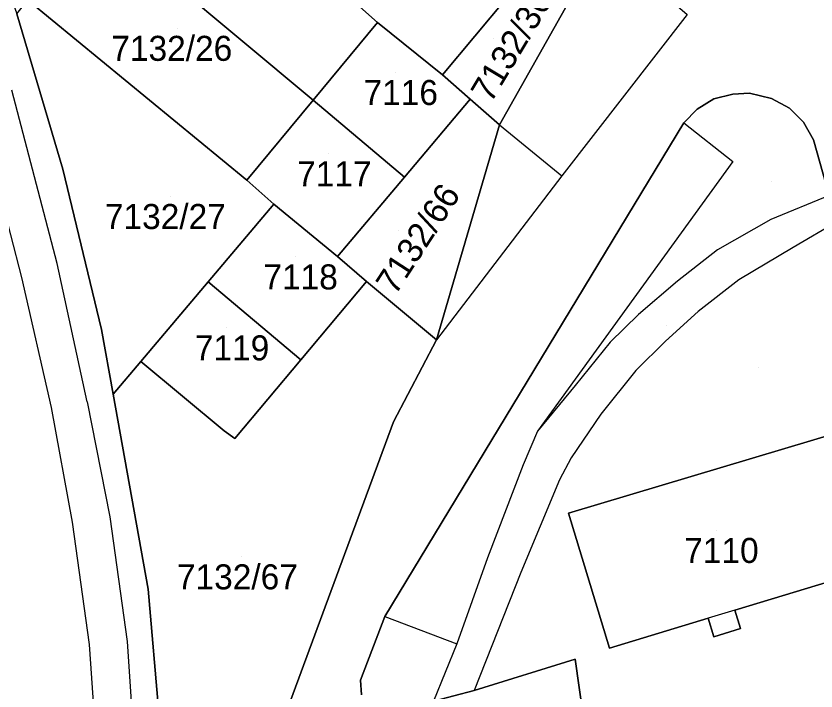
# Model space of a CAD drawing. Extents: x -266199 to -261993, y -1239047 to -1235108.
# Drawn here: x -263488.3 to -263424.4, y -1236263.2 to -1236209.3 of the extents above; entities that cross this region are included whole.
import ezdxf

# ---------------------------------------------------------------- set-up
doc = ezdxf.new("R2010")
doc.units = 0
for name, color, linetype in [('body_kn', 7, 'Continuous'), ('kladpar_druhypozemkov', 7, 'Continuous'), ('kladpar_hranice', 7, 'Continuous'), ('kladpar_parcelnecisla', 7, 'Continuous'), ('kladpar_plochy', 7, 'Continuous'), ('zappar_hrandruhpozemk', 7, 'Continuous')]:
    doc.layers.add(name, color=color, linetype=linetype)

msp = doc.modelspace()

# ---------------------------------------------------------------- linework, layer by layer
at = {"layer": 'body_kn'}
for p, q in [((-263459.45, -1236209.79), (-263459.45, -1236209.79)), ((-263459.45, -1236209.79), (-263459.45, -1236209.79)), ((-263454.25, -1236213.97), (-263454.25, -1236213.97)), ((-263431.06, -1236215.51), (-263431.06, -1236215.51)), ((-263429.71, -1236215.43), (-263429.71, -1236215.43)), ((-263464.59, -1236216), (-263464.59, -1236216)), ((-263464.59, -1236216), (-263464.59, -1236216)), ((-263452.04, -1236215.92), (-263452.04, -1236215.92)), ((-263452.04, -1236215.92), (-263452.04, -1236215.92)), ((-263432.58, -1236215.9), (-263432.58, -1236215.9)), ((-263427.96, -1236215.86), (-263427.96, -1236215.86)), ((-263433.91, -1236216.71), (-263433.91, -1236216.71)), ((-263426.52, -1236216.64), (-263426.52, -1236216.64)), ((-263449.71, -1236217.97), (-263449.71, -1236217.97)), ((-263449.71, -1236217.97), (-263449.71, -1236217.97)), ((-263434.97, -1236217.82), (-263434.97, -1236217.82)), ((-263434.97, -1236217.82), (-263434.97, -1236217.82)), ((-263425.4, -1236217.77), (-263425.4, -1236217.77)), ((-263424.6, -1236219.17), (-263424.6, -1236219.17)), ((-263431.05, -1236220.9), (-263431.05, -1236220.9)), ((-263484.59, -1236221.51), (-263484.59, -1236221.51)), ((-263469.89, -1236222.39), (-263469.89, -1236222.39)), ((-263457.29, -1236222.16), (-263457.29, -1236222.16)), ((-263444.72, -1236222.06), (-263444.72, -1236222.06)), ((-263444.72, -1236222.06), (-263444.72, -1236222.06)), ((-263467.73, -1236224.32), (-263467.73, -1236224.32)), ((-263467.73, -1236224.32), (-263467.73, -1236224.32)), ((-263428.01, -1236225.54), (-263428.01, -1236225.54)), ((-263432.28, -1236227.96), (-263432.28, -1236227.96)), ((-263426.23, -1236227.77), (-263426.23, -1236227.77)), ((-263462.63, -1236228.49), (-263462.63, -1236228.49)), ((-263485.05, -1236229.06), (-263485.05, -1236229.06)), ((-263487.87, -1236230.17), (-263487.87, -1236230.17)), ((-263472.97, -1236230.52), (-263472.97, -1236230.52)), ((-263472.97, -1236230.52), (-263472.97, -1236230.52)), ((-263460.32, -1236230.5), (-263460.32, -1236230.5)), ((-263435.48, -1236230.46), (-263435.48, -1236230.46)), ((-263430.58, -1236230.35), (-263430.58, -1236230.35)), ((-263438.58, -1236233.13), (-263438.58, -1236233.13)), ((-263433.83, -1236232.88), (-263433.83, -1236232.88)), ((-263481.5, -1236234.32), (-263481.5, -1236234.32)), ((-263454.73, -1236235.17), (-263454.73, -1236235.17)), ((-263454.73, -1236235.17), (-263454.73, -1236235.17)), ((-263440.85, -1236235.34), (-263440.85, -1236235.34)), ((-263436.43, -1236235.26), (-263436.43, -1236235.26)), ((-263478.36, -1236236.9), (-263478.36, -1236236.9)), ((-263465.57, -1236236.75), (-263465.57, -1236236.75)), ((-263438.79, -1236237.6), (-263438.79, -1236237.6)), ((-263443.65, -1236238.82), (-263443.65, -1236238.82)), ((-263480.57, -1236239.51), (-263480.57, -1236239.51)), ((-263482.64, -1236240.12), (-263482.64, -1236240.12)), ((-263485.51, -1236240.56), (-263485.51, -1236240.56)), ((-263441.61, -1236241.11), (-263441.61, -1236241.11)), ((-263458.16, -1236241.72), (-263458.16, -1236241.72)), ((-263471.7, -1236242.44), (-263471.7, -1236242.44)), ((-263446.65, -1236242.47), (-263446.65, -1236242.47)), ((-263446.65, -1236242.47), (-263446.65, -1236242.47)), ((-263470.85, -1236243.05), (-263470.85, -1236243.05)), ((-263424.58, -1236243.16), (-263424.58, -1236243.16)), ((-263443.98, -1236244.59), (-263443.98, -1236244.59)), ((-263447.81, -1236245.16), (-263447.81, -1236245.16)), ((-263444.9, -1236246.35), (-263444.9, -1236246.35)), ((-263480.84, -1236249.31), (-263480.84, -1236249.31)), ((-263444.17, -1236249), (-263444.17, -1236249)), ((-263483.81, -1236249.74), (-263483.81, -1236249.74)), ((-263450.66, -1236252.57), (-263450.66, -1236252.57)), ((-263447.99, -1236253.75), (-263447.99, -1236253.75)), ((-263477.77, -1236255.09), (-263477.77, -1236255.09)), ((-263430.9, -1236256.76), (-263430.9, -1236256.76)), ((-263430.9, -1236256.76), (-263430.9, -1236256.76)), ((-263458.86, -1236257.26), (-263458.86, -1236257.26)), ((-263458.86, -1236257.26), (-263458.86, -1236257.26)), ((-263433.01, -1236257.4), (-263433.01, -1236257.4)), ((-263430.43, -1236258.24), (-263430.43, -1236258.24)), ((-263432.56, -1236258.89), (-263432.56, -1236258.89)), ((-263482.47, -1236259.51), (-263482.47, -1236259.51)), ((-263479.45, -1236259.27), (-263479.45, -1236259.27)), ((-263453.1, -1236259.45), (-263453.1, -1236259.45)), ((-263453.1, -1236259.45), (-263453.1, -1236259.45)), ((-263440.92, -1236259.8), (-263440.92, -1236259.8)), ((-263440.92, -1236259.8), (-263440.92, -1236259.8)), ((-263443.64, -1236260.69), (-263443.64, -1236260.69)), ((-263460.81, -1236262.37), (-263460.81, -1236262.37)), ((-263451.71, -1236263.19), (-263451.71, -1236263.19))]:
    msp.add_line(p, q, dxfattribs=at)
at = {"layer": 'kladpar_druhypozemkov'}
for p, q in [((-263475.39, -1236210.26), (-263475.39, -1236210.26)), ((-263450.15, -1236211.07), (-263450.15, -1236211.07)), ((-263458.03, -1236213.79), (-263458.03, -1236213.79)), ((-263463.38, -1236220.28), (-263463.38, -1236220.28)), ((-263428, -1236222.51), (-263428, -1236222.51)), ((-263475.95, -1236223.7), (-263475.95, -1236223.7)), ((-263457.78, -1236226.4), (-263457.78, -1236226.4)), ((-263466.01, -1236228.53), (-263466.01, -1236228.53)), ((-263436.33, -1236234.01), (-263436.33, -1236234.01)), ((-263471.51, -1236234.2), (-263471.51, -1236234.2)), ((-263429.03, -1236237.39), (-263429.03, -1236237.39)), ((-263432.37, -1236250.39), (-263432.37, -1236250.39)), ((-263470.28, -1236252.5), (-263470.28, -1236252.5))]:
    msp.add_line(p, q, dxfattribs=at)
at = {"layer": 'kladpar_hranice'}
for p, q in [((-263452.04, -1236215.92), (-263449.71, -1236217.97)), ((-263449.71, -1236217.97), (-263454.73, -1236235.17))]:
    msp.add_line(p, q, dxfattribs=at)
for points in [[(-263522.26, -1236142.75), (-263516.21, -1236153.28), (-263514.62, -1236156.03), (-263512.07, -1236159.94), (-263511.06, -1236161.5), (-263508, -1236166.7), (-263505.14, -1236172.03), (-263501.79, -1236177.99), (-263500.21, -1236181.24), (-263498.9, -1236183.95), (-263497.65, -1236186.5), (-263496.56, -1236188.8), (-263492.22, -1236198.63), (-263490.17, -1236203.83), (-263488.26, -1236209.1), (-263484.59, -1236221.51), (-263481.5, -1236234.32), (-263480.57, -1236239.51), (-263477.77, -1236255.09), (-263476.89, -1236265.26)], [(-263430.4, -1236194.43), (-263426.52, -1236198.47), (-263427.94, -1236200.69), (-263421.46, -1236202.87), (-263421.59, -1236211.39), (-263418.56, -1236221.97), (-263417.65, -1236225.03), (-263413.09, -1236240.29), (-263419.04, -1236241.47), (-263422.7, -1236225.69), (-263423.35, -1236223.63), (-263424.6, -1236219.17), (-263425.4, -1236217.77), (-263426.52, -1236216.64), (-263427.96, -1236215.86), (-263429.71, -1236215.43), (-263431.06, -1236215.51), (-263432.58, -1236215.9), (-263433.91, -1236216.71), (-263434.97, -1236217.82), (-263458.86, -1236257.26), (-263460.81, -1236262.37), (-263460.72, -1236263.52)], [(-263477.28, -1236194.51), (-263476.85, -1236194.87), (-263461.59, -1236207.87), (-263459.45, -1236209.79), (-263464.59, -1236216), (-263481.76, -1236201.65), (-263482.3, -1236201.2), (-263480.02, -1236198.15), (-263477.69, -1236195.05), (-263477.28, -1236194.51)], [(-263482.3, -1236201.2), (-263481.76, -1236201.65), (-263464.59, -1236216), (-263469.89, -1236222.39), (-263487.4, -1236207.99), (-263482.3, -1236201.2)], [(-263456.31, -1236201.47), (-263449.09, -1236207.77), (-263454.25, -1236213.97), (-263459.45, -1236209.79), (-263461.59, -1236207.87), (-263458.89, -1236204.59), (-263456.31, -1236201.47)], [(-263449.71, -1236217.97), (-263452.04, -1236215.92), (-263454.25, -1236213.97), (-263449.09, -1236207.77), (-263443.78, -1236201.29)], [(-263441.43, -1236203.31), (-263441.59, -1236203.6), (-263449.71, -1236217.97)], [(-263454.73, -1236235.17), (-263449.71, -1236217.97), (-263441.59, -1236203.6)], [(-263487.4, -1236207.99), (-263469.89, -1236222.39), (-263467.73, -1236224.32), (-263472.97, -1236230.52), (-263478.36, -1236236.9), (-263480.57, -1236239.51), (-263481.5, -1236234.32), (-263484.59, -1236221.51), (-263488.26, -1236209.1), (-263487.4, -1236207.99)], [(-263459.45, -1236209.79), (-263454.25, -1236213.97), (-263452.04, -1236215.92), (-263457.29, -1236222.16), (-263464.59, -1236216), (-263459.45, -1236209.79)], [(-263460.72, -1236263.52), (-263460.81, -1236262.37), (-263458.86, -1236257.26), (-263434.97, -1236217.82), (-263433.91, -1236216.71), (-263432.58, -1236215.9), (-263431.06, -1236215.51), (-263429.71, -1236215.43), (-263427.96, -1236215.86), (-263426.52, -1236216.64), (-263425.4, -1236217.77), (-263424.6, -1236219.17), (-263423.35, -1236223.63)], [(-263464.59, -1236216), (-263457.29, -1236222.16), (-263462.63, -1236228.49), (-263467.73, -1236224.32), (-263469.89, -1236222.39), (-263464.59, -1236216)], [(-263454.73, -1236235.17), (-263460.32, -1236230.5), (-263462.63, -1236228.49), (-263457.29, -1236222.16), (-263452.04, -1236215.92)], [(-263467.73, -1236224.32), (-263462.63, -1236228.49), (-263460.32, -1236230.5), (-263465.57, -1236236.75), (-263472.97, -1236230.52), (-263467.73, -1236224.32)], [(-263471.83, -1236278.71), (-263472.56, -1236279.68), (-263474.68, -1236280.96), (-263476.37, -1236281.32), (-263476.89, -1236265.26), (-263477.77, -1236255.09), (-263480.57, -1236239.51), (-263478.36, -1236236.9), (-263471.7, -1236242.44), (-263470.85, -1236243.05), (-263465.57, -1236236.75), (-263460.32, -1236230.5), (-263454.73, -1236235.17), (-263458.16, -1236241.72), (-263471.83, -1236278.71)], [(-263472.97, -1236230.52), (-263465.57, -1236236.75), (-263470.85, -1236243.05), (-263471.7, -1236242.44), (-263478.36, -1236236.9), (-263472.97, -1236230.52)], [(-263471.83, -1236278.71), (-263458.16, -1236241.72), (-263454.73, -1236235.17)], [(-263440.92, -1236259.8), (-263444.17, -1236249), (-263424.58, -1236243.16), (-263419.63, -1236241.67), (-263419.04, -1236241.47), (-263413.09, -1236240.29), (-263410.23, -1236250.49), (-263421.31, -1236253.86), (-263430.9, -1236256.76), (-263430.43, -1236258.24), (-263432.56, -1236258.89), (-263433.01, -1236257.4), (-263440.92, -1236259.8)], [(-263419.63, -1236241.67), (-263424.58, -1236243.16), (-263444.17, -1236249), (-263440.92, -1236259.8), (-263433.01, -1236257.4), (-263432.56, -1236258.89), (-263430.43, -1236258.24), (-263430.9, -1236256.76), (-263421.31, -1236253.86)], [(-263454.97, -1236264.05), (-263451.71, -1236263.19), (-263443.64, -1236260.69), (-263441.39, -1236276.72)], [(-263441.39, -1236276.72), (-263443.64, -1236260.69), (-263451.71, -1236263.19), (-263454.97, -1236264.05)]]:
    msp.add_lwpolyline(points, dxfattribs=at)
at = {"layer": 'kladpar_plochy'}
for p, q in [((-263432.58, -1236215.9), (-263431.06, -1236215.51)), ((-263431.06, -1236215.51), (-263429.71, -1236215.43)), ((-263429.71, -1236215.43), (-263427.96, -1236215.86)), ((-263433.91, -1236216.71), (-263432.58, -1236215.9)), ((-263427.96, -1236215.86), (-263426.52, -1236216.64)), ((-263434.97, -1236217.82), (-263433.91, -1236216.71)), ((-263426.52, -1236216.64), (-263425.4, -1236217.77)), ((-263458.86, -1236257.26), (-263434.97, -1236217.82)), ((-263425.4, -1236217.77), (-263424.6, -1236219.17)), ((-263424.6, -1236219.17), (-263423.35, -1236223.63)), ((-263419.63, -1236241.67), (-263424.58, -1236243.16)), ((-263424.58, -1236243.16), (-263444.17, -1236249)), ((-263444.17, -1236249), (-263440.92, -1236259.8)), ((-263430.9, -1236256.76), (-263421.31, -1236253.86)), ((-263430.43, -1236258.24), (-263430.9, -1236256.76)), ((-263460.81, -1236262.37), (-263458.86, -1236257.26)), ((-263440.92, -1236259.8), (-263433.01, -1236257.4)), ((-263433.01, -1236257.4), (-263432.56, -1236258.89)), ((-263432.56, -1236258.89), (-263430.43, -1236258.24)), ((-263443.64, -1236260.69), (-263451.71, -1236263.19)), ((-263441.39, -1236276.72), (-263443.64, -1236260.69)), ((-263460.72, -1236263.52), (-263460.81, -1236262.37)), ((-263451.71, -1236263.19), (-263454.97, -1236264.05))]:
    msp.add_line(p, q, dxfattribs=at)
for points in [[(-263522.26, -1236142.75), (-263516.21, -1236153.28), (-263514.62, -1236156.03), (-263512.07, -1236159.94), (-263511.06, -1236161.5), (-263508, -1236166.7), (-263505.14, -1236172.03), (-263501.79, -1236177.99), (-263500.21, -1236181.24), (-263498.9, -1236183.95), (-263497.65, -1236186.5), (-263496.56, -1236188.8), (-263492.22, -1236198.63), (-263490.17, -1236203.83), (-263488.26, -1236209.1), (-263484.59, -1236221.51), (-263481.5, -1236234.32), (-263480.57, -1236239.51), (-263477.77, -1236255.09), (-263476.89, -1236265.26)], [(-263471.83, -1236278.71), (-263458.16, -1236241.72), (-263454.73, -1236235.17), (-263449.71, -1236217.97), (-263441.59, -1236203.6), (-263439.81, -1236205.03), (-263439.66, -1236204.86), (-263437.2, -1236202), (-263434.84, -1236199.25), (-263436.71, -1236197.71), (-263435.22, -1236196.36), (-263430.4, -1236194.43), (-263426.52, -1236198.47), (-263427.94, -1236200.69), (-263421.46, -1236202.87)], [(-263423.35, -1236223.63), (-263424.6, -1236219.17), (-263425.4, -1236217.77), (-263426.52, -1236216.64), (-263427.96, -1236215.86), (-263429.71, -1236215.43), (-263431.06, -1236215.51), (-263432.58, -1236215.9), (-263433.91, -1236216.71), (-263434.97, -1236217.82), (-263458.86, -1236257.26), (-263460.81, -1236262.37), (-263460.72, -1236263.52)], [(-263454.97, -1236264.05), (-263451.71, -1236263.19), (-263443.64, -1236260.69), (-263441.39, -1236276.72)]]:
    msp.add_lwpolyline(points, dxfattribs=at)
for points in [[(-263477.28, -1236194.51), (-263476.85, -1236194.87), (-263461.59, -1236207.87), (-263459.45, -1236209.79), (-263464.59, -1236216), (-263481.76, -1236201.65), (-263482.3, -1236201.2), (-263480.02, -1236198.15), (-263477.69, -1236195.05)], [(-263482.3, -1236201.2), (-263481.76, -1236201.65), (-263464.59, -1236216), (-263469.89, -1236222.39), (-263487.4, -1236207.99)], [(-263456.31, -1236201.47), (-263449.09, -1236207.77), (-263454.25, -1236213.97), (-263459.45, -1236209.79), (-263461.59, -1236207.87), (-263458.89, -1236204.59)], [(-263443.78, -1236201.29), (-263441.43, -1236203.31), (-263441.59, -1236203.6), (-263449.71, -1236217.97), (-263452.04, -1236215.92), (-263454.25, -1236213.97), (-263449.09, -1236207.77)], [(-263487.4, -1236207.99), (-263469.89, -1236222.39), (-263467.73, -1236224.32), (-263472.97, -1236230.52), (-263478.36, -1236236.9), (-263480.57, -1236239.51), (-263481.5, -1236234.32), (-263484.59, -1236221.51), (-263488.26, -1236209.1)], [(-263459.45, -1236209.79), (-263454.25, -1236213.97), (-263452.04, -1236215.92), (-263457.29, -1236222.16), (-263464.59, -1236216)], [(-263464.59, -1236216), (-263457.29, -1236222.16), (-263462.63, -1236228.49), (-263467.73, -1236224.32), (-263469.89, -1236222.39)], [(-263452.04, -1236215.92), (-263449.71, -1236217.97), (-263454.73, -1236235.17), (-263460.32, -1236230.5), (-263462.63, -1236228.49), (-263457.29, -1236222.16)], [(-263467.73, -1236224.32), (-263462.63, -1236228.49), (-263460.32, -1236230.5), (-263465.57, -1236236.75), (-263472.97, -1236230.52)], [(-263471.83, -1236278.71), (-263472.56, -1236279.68), (-263474.68, -1236280.96), (-263476.37, -1236281.32), (-263476.89, -1236265.26), (-263477.77, -1236255.09), (-263480.57, -1236239.51), (-263478.36, -1236236.9), (-263471.7, -1236242.44), (-263470.85, -1236243.05), (-263465.57, -1236236.75), (-263460.32, -1236230.5), (-263454.73, -1236235.17), (-263458.16, -1236241.72)], [(-263472.97, -1236230.52), (-263465.57, -1236236.75), (-263470.85, -1236243.05), (-263471.7, -1236242.44), (-263478.36, -1236236.9)], [(-263440.92, -1236259.8), (-263444.17, -1236249), (-263424.58, -1236243.16), (-263419.63, -1236241.67), (-263419.04, -1236241.47), (-263413.09, -1236240.29), (-263410.23, -1236250.49), (-263421.31, -1236253.86), (-263430.9, -1236256.76), (-263430.43, -1236258.24), (-263432.56, -1236258.89), (-263433.01, -1236257.4)]]:
    msp.add_lwpolyline(points, close=True, dxfattribs=at)
at = {"layer": 'zappar_hrandruhpozemk'}
for p, q in [((-263449.71, -1236217.97), (-263444.72, -1236222.06)), ((-263434.97, -1236217.82), (-263431.05, -1236220.9)), ((-263431.05, -1236220.9), (-263446.65, -1236242.47)), ((-263444.72, -1236222.06), (-263454.73, -1236235.17)), ((-263423.35, -1236223.63), (-263428.01, -1236225.54)), ((-263428.01, -1236225.54), (-263432.28, -1236227.96)), ((-263483.81, -1236249.74), (-263485.51, -1236240.56)), ((-263446.65, -1236242.47), (-263447.81, -1236245.16)), ((-263447.81, -1236245.16), (-263450.66, -1236252.57)), ((-263444.9, -1236246.35), (-263447.99, -1236253.75)), ((-263450.66, -1236252.57), (-263453.1, -1236259.45)), ((-263447.99, -1236253.75), (-263451.71, -1236263.19)), ((-263430.9, -1236256.76), (-263433.01, -1236257.4)), ((-263458.86, -1236257.26), (-263453.1, -1236259.45)), ((-263453.1, -1236259.45), (-263454.97, -1236264.05))]:
    msp.add_line(p, q, dxfattribs=at)
for points in [[(-263439.66, -1236204.86), (-263434.71, -1236209.15), (-263444.72, -1236222.06)], [(-263485.51, -1236240.56), (-263487.87, -1236230.17), (-263491.41, -1236216.53), (-263494.52, -1236206.91)], [(-263482.64, -1236240.12), (-263485.05, -1236229.06), (-263488.68, -1236215.21)], [(-263422.7, -1236225.69), (-263426.23, -1236227.77), (-263430.58, -1236230.35), (-263433.83, -1236232.88), (-263436.43, -1236235.26), (-263438.79, -1236237.6), (-263441.61, -1236241.11), (-263443.98, -1236244.59), (-263444.9, -1236246.35)], [(-263432.28, -1236227.96), (-263435.48, -1236230.46), (-263438.58, -1236233.13), (-263440.85, -1236235.34), (-263443.65, -1236238.82), (-263446.65, -1236242.47)], [(-263482.64, -1236240.12), (-263480.84, -1236249.31), (-263479.45, -1236259.27), (-263478.8, -1236268.89), (-263478.43, -1236281.04), (-263480.24, -1236280.05), (-263481.18, -1236278.67), (-263481.49, -1236277.42), (-263481.76, -1236269.51), (-263482.47, -1236259.51), (-263483.81, -1236249.74)]]:
    msp.add_lwpolyline(points, dxfattribs=at)

# ---------------------------------------------------------------- texts
at = {"layer": 'kladpar_parcelnecisla'}
for s, rotation, p in [('7132/36', 59, (-263450.383, -1236216.296)), ('7132/66', 57, (-263458.019, -1236231.658))]:
    msp.add_text(s, height=2, rotation=rotation, dxfattribs=at).set_placement(p)
for s, p in [('7132/26', (-263480.72, -1236212.86)), ('7116', (-263460.564, -1236216.39)), ('7117', (-263465.867, -1236222.88)), ('7132/27', (-263481.233, -1236226.3)), ('7118', (-263468.567, -1236231.13)), ('7119', (-263474.044, -1236236.8)), ('7110', (-263434.935, -1236252.99)), ('7132/67', (-263475.476, -1236255.1))]:
    msp.add_text(s, height=2, dxfattribs=at).set_placement(p)

doc.saveas('drawing.dxf')
